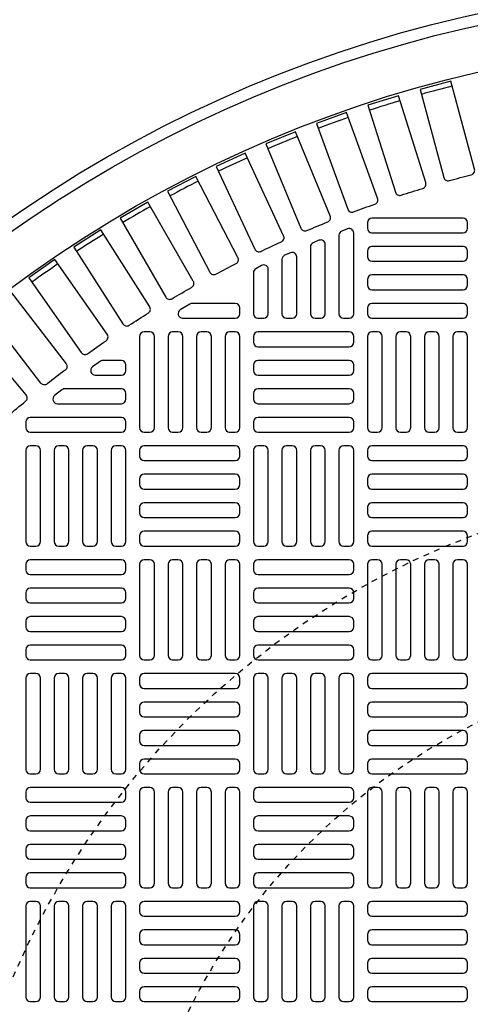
# Model space of a CAD drawing. Extents: x -169 to 7270, y -140 to 2984.
# Tile 700 of 718: x 6827.41 to 6835.2, y 1484.01 to 1501.03. Entities that reach past the tile are written whole.
import ezdxf

# ---------------------------------------------------------------- set-up
doc = ezdxf.new("R2010")
doc.units = 0
doc.header["$MEASUREMENT"] = 0
doc.linetypes.add('HIDDEN2', pattern=[0.28125, 0.1875, -0.09375])
doc.layers.get('DEFPOINTS').update_dxf_attribs({"linetype": 'CONTINUOUS'})
for name, color, linetype in [('TANK-MANHOLE-COVER-40', 2, 'CONTINUOUS'), ('TANK-MANHOLE-COVER-HATCH-40', 252, 'CONTINUOUS'), ('TANK-SLOPE', 3, 'CONTINUOUS')]:
    doc.layers.add(name, color=color, linetype=linetype)

msp = doc.modelspace()

# ---------------------------------------------------------------- linework, layer by layer
at = {"layer": 'DEFPOINTS', "color": 8, "linetype": 'HIDDEN2', "ltscale": 0.125}
msp.add_circle((6840.19351, 1479.01916), 14, dxfattribs=at)
msp.add_circle((6840.19351, 1479.01916), 14, dxfattribs=at)
at = {"layer": 'DEFPOINTS', "color": 8, "linetype": 'HIDDEN2', "ltscale": 0.5}
msp.add_circle((6840.19351, 1479.01916), 11, dxfattribs=at)
msp.add_circle((6840.19351, 1479.01916), 11, dxfattribs=at)
at = {"layer": 'TANK-MANHOLE-COVER-40', "color": 4, "linetype": 'Continuous'}
msp.add_circle((6840.19428, 1479.01916), 22.63902, dxfattribs=at)
at = {"layer": 'TANK-MANHOLE-COVER-40', "color": 1, "linetype": 'Continuous'}
msp.add_circle((6840.19428, 1479.01916), 22.44094, dxfattribs=at)
at = {"layer": 'TANK-MANHOLE-COVER-40', "color": 2, "linetype": 'Continuous'}
msp.add_circle((6840.19428, 1479.01916), 21.65354, dxfattribs=at)
at = {"layer": 'TANK-MANHOLE-COVER-HATCH-40', "linetype": 'Continuous'}
for points in [[(6834.83894, 1498.24797, -0.00491171), (6835.21773, 1498.34947, 0.41709369), (6835.27416, 1498.4461), (6834.86632, 1499.96818), (6834.33392, 1499.82552), (6834.74176, 1498.30344, 0.41709369), (6834.83894, 1498.24797)], [(6834.00529, 1497.99607, -0.00491171), (6834.37929, 1498.11399, 0.41709369), (6834.43145, 1498.213), (6833.9576, 1499.71583), (6833.43193, 1499.55009), (6833.90578, 1498.04725, 0.41709369), (6834.00529, 1497.99607)], [(6833.18342, 1497.70805, -0.00491171), (6833.55192, 1497.84217, 0.41709369), (6833.59971, 1497.94336), (6833.06076, 1499.4241), (6832.54282, 1499.23558), (6833.08177, 1497.75484, 0.41709369), (6833.18342, 1497.70805)], [(6832.37489, 1497.38445, -0.00491171), (6832.73719, 1497.53452, 0.41709369), (6832.78052, 1497.63769), (6832.1775, 1499.09352), (6831.66828, 1498.88259), (6832.2713, 1497.42677, 0.41709369), (6832.37489, 1497.38445)], [(6831.58125, 1497.0259, -0.00491171), (6831.93666, 1497.19163, 0.41709369), (6831.97545, 1497.29659), (6831.3095, 1498.72472), (6830.80996, 1498.49178), (6831.47591, 1497.06365, 0.41709369), (6831.58125, 1497.0259)], [(6830.804, 1496.63306, -0.00491171), (6831.15185, 1496.81414, 0.41709369), (6831.18602, 1496.92069), (6830.45841, 1498.31842), (6829.96951, 1498.06391), (6830.69712, 1496.66619, 0.41709369), (6830.804, 1496.63306)], [(6830.04463, 1496.2067, -0.00491171), (6830.38425, 1496.40278, 0.41709369), (6830.41374, 1496.51072), (6829.62586, 1497.87538), (6829.14852, 1497.59979), (6829.93641, 1496.23513, 0.41709369), (6830.04463, 1496.2067)], [(6829.30458, 1495.74762, -0.00491171), (6829.63532, 1495.95832, 0.41709369), (6829.66008, 1496.06745), (6828.81342, 1497.39644), (6828.34856, 1497.10029), (6829.19522, 1495.7713, 0.41709369), (6829.30458, 1495.74762)], [(6828.58526, 1495.2567, -0.00491171), (6828.9065, 1495.48163, 0.41709369), (6828.92647, 1495.59173), (6828.02265, 1496.88253), (6827.57114, 1496.56638), (6828.47497, 1495.27559, 0.41709369), (6828.58526, 1495.2567)], [(6827.88804, 1494.73486, -0.41709369), (6827.77703, 1494.74892), (6826.81776, 1495.99907), (6827.25504, 1496.3346), (6828.21431, 1495.08446, -0.41709369), (6828.19916, 1494.97359, 0.00491171), (6827.88804, 1494.73486)], [(6830.39609, 1496.12546, 0.1342636), (6830.35602, 1496.1145), (6830.18951, 1496.01608, 0.76325856), (6830.22958, 1495.86955), (6831.13916, 1495.86955), (6831.13916, 1495.86955, 0.41421356), (6831.2179, 1495.94829), (6831.2179, 1496.04672), (6831.2179, 1496.04672, 0.41421356), (6831.13916, 1496.12546), (6830.39609, 1496.12546)], [(6827.21425, 1494.18312, -0.00491171), (6827.51465, 1494.43519, 0.41709369), (6827.52495, 1494.54661), (6826.51207, 1495.75372), (6826.08984, 1495.39943), (6827.10272, 1494.19232, 0.41709369), (6827.21425, 1494.18312)], [(6828.8561, 1495.14121, 0.15754945), (6828.81002, 1495.12632), (6828.67362, 1495.02789, 0.72778796), (6828.71969, 1494.8853), (6829.17065, 1494.8853), (6829.17065, 1494.8853, 0.41421356), (6829.24939, 1494.96404), (6829.24939, 1495.06247), (6829.24939, 1495.06247, 0.41421356), (6829.17065, 1495.14121), (6828.8561, 1495.14121)], [(6828.19, 1494.64908, 0.16819223), (6828.14131, 1494.63223), (6828.01619, 1494.5338, 0.71204699), (6828.06487, 1494.39318), (6829.17065, 1494.39318), (6829.17065, 1494.39318, 0.41421356), (6829.24939, 1494.47192), (6829.24939, 1494.57034), (6829.24939, 1494.57034, 0.41421356), (6829.17065, 1494.64908), (6828.16274, 1494.64908)]]:
    msp.add_lwpolyline(points, format="xyb", dxfattribs=at)
at = {"layer": 'TANK-MANHOLE-COVER-HATCH-40', "linetype": 'Continuous', "flags": 128}
for points in [[(6833.42262, 1497.42467, 0.41421356), (6833.50136, 1497.34593), (6835.07617, 1497.34593, 0.41421356), (6835.15491, 1497.42467), (6835.15491, 1497.5231, 0.41421356), (6835.07617, 1497.60184), (6833.50136, 1497.60184, 0.41421356), (6833.42262, 1497.5231)], [(6833.42262, 1496.93255, 0.41421356), (6833.50136, 1496.85381), (6835.07617, 1496.85381, 0.41421356), (6835.15491, 1496.93255), (6835.15491, 1497.03097, 0.41421356), (6835.07617, 1497.10971), (6833.50136, 1497.10971, 0.41421356), (6833.42262, 1497.03097)], [(6833.42262, 1496.44042, 0.41421356), (6833.50136, 1496.36168), (6835.07617, 1496.36168, 0.41421356), (6835.15491, 1496.44042), (6835.15491, 1496.53884, 0.41421356), (6835.07617, 1496.61758), (6833.50136, 1496.61758, 0.41421356), (6833.42262, 1496.53884)], [(6833.42262, 1495.94829, 0.41421356), (6833.50136, 1495.86955), (6835.07617, 1495.86955, 0.41421356), (6835.15491, 1495.94829), (6835.15491, 1496.04672, 0.41421356), (6835.07617, 1496.12546), (6833.50136, 1496.12546, 0.41421356), (6833.42262, 1496.04672)], [(6829.66278, 1493.90105, 0.41421356), (6829.74152, 1493.97979), (6829.74152, 1495.55459, 0.41421356), (6829.66278, 1495.63333), (6829.56435, 1495.63333, 0.41421356), (6829.48561, 1495.55459), (6829.48561, 1493.97979, 0.41421356), (6829.56435, 1493.90105)], [(6830.15491, 1493.90105, 0.41421356), (6830.23365, 1493.97979), (6830.23365, 1495.55459, 0.41421356), (6830.15491, 1495.63333), (6830.05648, 1495.63333, 0.41421356), (6829.97774, 1495.55459), (6829.97774, 1493.97979, 0.41421356), (6830.05648, 1493.90105)], [(6830.64703, 1493.90105, 0.41421356), (6830.72577, 1493.97979), (6830.72577, 1495.55459, 0.41421356), (6830.64703, 1495.63333), (6830.54861, 1495.63333, 0.41421356), (6830.46987, 1495.55459), (6830.46987, 1493.97979, 0.41421356), (6830.54861, 1493.90105)], [(6831.13916, 1493.90105, 0.41421356), (6831.2179, 1493.97979), (6831.2179, 1495.55459, 0.41421356), (6831.13916, 1495.63333), (6831.04073, 1495.63333, 0.41421356), (6830.96199, 1495.55459), (6830.96199, 1493.97979, 0.41421356), (6831.04073, 1493.90105)], [(6833.1864, 1495.55459, 0.41421356), (6833.10766, 1495.63333), (6831.53286, 1495.63333, 0.41421356), (6831.45412, 1495.55459), (6831.45412, 1495.45617, 0.41421356), (6831.53286, 1495.37743), (6833.10766, 1495.37743, 0.41421356), (6833.1864, 1495.45617)], [(6833.59979, 1493.90105, 0.41421356), (6833.67853, 1493.97979), (6833.67853, 1495.55459, 0.41421356), (6833.59979, 1495.63333), (6833.50136, 1495.63333, 0.41421356), (6833.42262, 1495.55459), (6833.42262, 1493.97979, 0.41421356), (6833.50136, 1493.90105)], [(6834.09191, 1493.90105, 0.41421356), (6834.17065, 1493.97979), (6834.17065, 1495.55459, 0.41421356), (6834.09191, 1495.63333), (6833.99349, 1495.63333, 0.41421356), (6833.91475, 1495.55459), (6833.91475, 1493.97979, 0.41421356), (6833.99349, 1493.90105)], [(6834.58404, 1493.90105, 0.41421356), (6834.66278, 1493.97979), (6834.66278, 1495.55459, 0.41421356), (6834.58404, 1495.63333), (6834.48561, 1495.63333, 0.41421356), (6834.40687, 1495.55459), (6834.40687, 1493.97979, 0.41421356), (6834.48561, 1493.90105)], [(6835.07617, 1493.90105, 0.41421356), (6835.15491, 1493.97979), (6835.15491, 1495.55459, 0.41421356), (6835.07617, 1495.63333), (6834.97774, 1495.63333, 0.41421356), (6834.899, 1495.55459), (6834.899, 1493.97979, 0.41421356), (6834.97774, 1493.90105)], [(6833.1864, 1495.06247, 0.41421356), (6833.10766, 1495.14121), (6831.53286, 1495.14121, 0.41421356), (6831.45412, 1495.06247), (6831.45412, 1494.96404, 0.41421356), (6831.53286, 1494.8853), (6833.10766, 1494.8853, 0.41421356), (6833.1864, 1494.96404)], [(6833.1864, 1494.57034, 0.41421356), (6833.10766, 1494.64908), (6831.53286, 1494.64908, 0.41421356), (6831.45412, 1494.57034), (6831.45412, 1494.47192, 0.41421356), (6831.53286, 1494.39318), (6833.10766, 1494.39318, 0.41421356), (6833.1864, 1494.47192)], [(6833.1864, 1494.07821, 0.41421356), (6833.10766, 1494.15695), (6831.53286, 1494.15695, 0.41421356), (6831.45412, 1494.07821), (6831.45412, 1493.97979, 0.41421356), (6831.53286, 1493.90105), (6833.10766, 1493.90105, 0.41421356), (6833.1864, 1493.97979)], [(6827.69428, 1491.93255, 0.41421356), (6827.77302, 1492.01129), (6827.77302, 1493.58609, 0.41421356), (6827.69428, 1493.66483), (6827.59585, 1493.66483, 0.41421356), (6827.51711, 1493.58609), (6827.51711, 1492.01129, 0.41421356), (6827.59585, 1491.93255)], [(6828.1864, 1491.93255, 0.41421356), (6828.26514, 1492.01129), (6828.26514, 1493.58609, 0.41421356), (6828.1864, 1493.66483), (6828.08798, 1493.66483, 0.41421356), (6828.00924, 1493.58609), (6828.00924, 1492.01129, 0.41421356), (6828.08798, 1491.93255)], [(6828.67853, 1491.93255, 0.41421356), (6828.75727, 1492.01129), (6828.75727, 1493.58609, 0.41421356), (6828.67853, 1493.66483), (6828.5801, 1493.66483, 0.41421356), (6828.50136, 1493.58609), (6828.50136, 1492.01129, 0.41421356), (6828.5801, 1491.93255)], [(6829.17065, 1491.93255, 0.41421356), (6829.24939, 1492.01129), (6829.24939, 1493.58609, 0.41421356), (6829.17065, 1493.66483), (6829.07223, 1493.66483, 0.41421356), (6828.99349, 1493.58609), (6828.99349, 1492.01129, 0.41421356), (6829.07223, 1491.93255)], [(6829.48561, 1493.48766, 0.41421356), (6829.56435, 1493.40892), (6831.13916, 1493.40892, 0.41421356), (6831.2179, 1493.48766), (6831.2179, 1493.58609, 0.41421356), (6831.13916, 1493.66483), (6829.56435, 1493.66483, 0.41421356), (6829.48561, 1493.58609)], [(6831.63128, 1491.93255, 0.41421356), (6831.71002, 1492.01129), (6831.71002, 1493.58609, 0.41421356), (6831.63128, 1493.66483), (6831.53286, 1493.66483, 0.41421356), (6831.45412, 1493.58609), (6831.45412, 1492.01129, 0.41421356), (6831.53286, 1491.93255)], [(6832.12341, 1491.93255, 0.41421356), (6832.20215, 1492.01129), (6832.20215, 1493.58609, 0.41421356), (6832.12341, 1493.66483), (6832.02498, 1493.66483, 0.41421356), (6831.94624, 1493.58609), (6831.94624, 1492.01129, 0.41421356), (6832.02498, 1491.93255)], [(6832.61554, 1491.93255, 0.41421356), (6832.69428, 1492.01129), (6832.69428, 1493.58609, 0.41421356), (6832.61554, 1493.66483), (6832.51711, 1493.66483, 0.41421356), (6832.43837, 1493.58609), (6832.43837, 1492.01129, 0.41421356), (6832.51711, 1491.93255)], [(6833.10766, 1491.93255, 0.41421356), (6833.1864, 1492.01129), (6833.1864, 1493.58609, 0.41421356), (6833.10766, 1493.66483), (6833.00924, 1493.66483, 0.41421356), (6832.9305, 1493.58609), (6832.9305, 1492.01129, 0.41421356), (6833.00924, 1491.93255)], [(6833.42262, 1493.48766, 0.41421356), (6833.50136, 1493.40892), (6835.07617, 1493.40892, 0.41421356), (6835.15491, 1493.48766), (6835.15491, 1493.58609, 0.41421356), (6835.07617, 1493.66483), (6833.50136, 1493.66483, 0.41421356), (6833.42262, 1493.58609)], [(6829.48561, 1492.99554, 0.41421356), (6829.56435, 1492.9168), (6831.13916, 1492.9168, 0.41421356), (6831.2179, 1492.99554), (6831.2179, 1493.09396, 0.41421356), (6831.13916, 1493.1727), (6829.56435, 1493.1727, 0.41421356), (6829.48561, 1493.09396)], [(6833.42262, 1492.99554, 0.41421356), (6833.50136, 1492.9168), (6835.07617, 1492.9168, 0.41421356), (6835.15491, 1492.99554), (6835.15491, 1493.09396, 0.41421356), (6835.07617, 1493.1727), (6833.50136, 1493.1727, 0.41421356), (6833.42262, 1493.09396)], [(6829.48561, 1492.50341, 0.41421356), (6829.56435, 1492.42467), (6831.13916, 1492.42467, 0.41421356), (6831.2179, 1492.50341), (6831.2179, 1492.60184, 0.41421356), (6831.13916, 1492.68058), (6829.56435, 1492.68058, 0.41421356), (6829.48561, 1492.60184)], [(6833.42262, 1492.50341, 0.41421356), (6833.50136, 1492.42467), (6835.07617, 1492.42467, 0.41421356), (6835.15491, 1492.50341), (6835.15491, 1492.60184, 0.41421356), (6835.07617, 1492.68058), (6833.50136, 1492.68058, 0.41421356), (6833.42262, 1492.60184)], [(6829.48561, 1492.01129, 0.41421356), (6829.56435, 1491.93255), (6831.13916, 1491.93255, 0.41421356), (6831.2179, 1492.01129), (6831.2179, 1492.10971, 0.41421356), (6831.13916, 1492.18845), (6829.56435, 1492.18845, 0.41421356), (6829.48561, 1492.10971)], [(6833.42262, 1492.01129, 0.41421356), (6833.50136, 1491.93255), (6835.07617, 1491.93255, 0.41421356), (6835.15491, 1492.01129), (6835.15491, 1492.10971, 0.41421356), (6835.07617, 1492.18845), (6833.50136, 1492.18845, 0.41421356), (6833.42262, 1492.10971)], [(6829.24939, 1491.61758, 0.41421356), (6829.17065, 1491.69632), (6827.59585, 1491.69632, 0.41421356), (6827.51711, 1491.61758), (6827.51711, 1491.51916, 0.41421356), (6827.59585, 1491.44042), (6829.17065, 1491.44042, 0.41421356), (6829.24939, 1491.51916)], [(6829.66278, 1489.96404, 0.41421356), (6829.74152, 1490.04278), (6829.74152, 1491.61758, 0.41421356), (6829.66278, 1491.69632), (6829.56435, 1491.69632, 0.41421356), (6829.48561, 1491.61758), (6829.48561, 1490.04278, 0.41421356), (6829.56435, 1489.96404)], [(6830.15491, 1489.96404, 0.41421356), (6830.23365, 1490.04278), (6830.23365, 1491.61758, 0.41421356), (6830.15491, 1491.69632), (6830.05648, 1491.69632, 0.41421356), (6829.97774, 1491.61758), (6829.97774, 1490.04278, 0.41421356), (6830.05648, 1489.96404)], [(6830.64703, 1489.96404, 0.41421356), (6830.72577, 1490.04278), (6830.72577, 1491.61758, 0.41421356), (6830.64703, 1491.69632), (6830.54861, 1491.69632, 0.41421356), (6830.46987, 1491.61758), (6830.46987, 1490.04278, 0.41421356), (6830.54861, 1489.96404)], [(6831.13916, 1489.96404, 0.41421356), (6831.2179, 1490.04278), (6831.2179, 1491.61758, 0.41421356), (6831.13916, 1491.69632), (6831.04073, 1491.69632, 0.41421356), (6830.96199, 1491.61758), (6830.96199, 1490.04278, 0.41421356), (6831.04073, 1489.96404)], [(6833.1864, 1491.61758, 0.41421356), (6833.10766, 1491.69632), (6831.53286, 1491.69632, 0.41421356), (6831.45412, 1491.61758), (6831.45412, 1491.51916, 0.41421356), (6831.53286, 1491.44042), (6833.10766, 1491.44042, 0.41421356), (6833.1864, 1491.51916)], [(6833.59979, 1489.96404, 0.41421356), (6833.67853, 1490.04278), (6833.67853, 1491.61758, 0.41421356), (6833.59979, 1491.69632), (6833.50136, 1491.69632, 0.41421356), (6833.42262, 1491.61758), (6833.42262, 1490.04278, 0.41421356), (6833.50136, 1489.96404)], [(6834.09191, 1489.96404, 0.41421356), (6834.17065, 1490.04278), (6834.17065, 1491.61758, 0.41421356), (6834.09191, 1491.69632), (6833.99349, 1491.69632, 0.41421356), (6833.91475, 1491.61758), (6833.91475, 1490.04278, 0.41421356), (6833.99349, 1489.96404)], [(6834.58404, 1489.96404, 0.41421356), (6834.66278, 1490.04278), (6834.66278, 1491.61758, 0.41421356), (6834.58404, 1491.69632), (6834.48561, 1491.69632, 0.41421356), (6834.40687, 1491.61758), (6834.40687, 1490.04278, 0.41421356), (6834.48561, 1489.96404)], [(6835.07617, 1489.96404, 0.41421356), (6835.15491, 1490.04278), (6835.15491, 1491.61758, 0.41421356), (6835.07617, 1491.69632), (6834.97774, 1491.69632, 0.41421356), (6834.899, 1491.61758), (6834.899, 1490.04278, 0.41421356), (6834.97774, 1489.96404)], [(6829.24939, 1491.12546, 0.41421356), (6829.17065, 1491.2042), (6827.59585, 1491.2042, 0.41421356), (6827.51711, 1491.12546), (6827.51711, 1491.02703, 0.41421356), (6827.59585, 1490.94829), (6829.17065, 1490.94829, 0.41421356), (6829.24939, 1491.02703)], [(6833.1864, 1491.12546, 0.41421356), (6833.10766, 1491.2042), (6831.53286, 1491.2042, 0.41421356), (6831.45412, 1491.12546), (6831.45412, 1491.02703, 0.41421356), (6831.53286, 1490.94829), (6833.10766, 1490.94829, 0.41421356), (6833.1864, 1491.02703)], [(6829.24939, 1490.63333, 0.41421356), (6829.17065, 1490.71207), (6827.59585, 1490.71207, 0.41421356), (6827.51711, 1490.63333), (6827.51711, 1490.53491, 0.41421356), (6827.59585, 1490.45617), (6829.17065, 1490.45617, 0.41421356), (6829.24939, 1490.53491)], [(6833.1864, 1490.63333, 0.41421356), (6833.10766, 1490.71207), (6831.53286, 1490.71207, 0.41421356), (6831.45412, 1490.63333), (6831.45412, 1490.53491, 0.41421356), (6831.53286, 1490.45617), (6833.10766, 1490.45617, 0.41421356), (6833.1864, 1490.53491)], [(6829.24939, 1490.14121, 0.41421356), (6829.17065, 1490.21995), (6827.59585, 1490.21995, 0.41421356), (6827.51711, 1490.14121), (6827.51711, 1490.04278, 0.41421356), (6827.59585, 1489.96404), (6829.17065, 1489.96404, 0.41421356), (6829.24939, 1490.04278)], [(6833.1864, 1490.14121, 0.41421356), (6833.10766, 1490.21995), (6831.53286, 1490.21995, 0.41421356), (6831.45412, 1490.14121), (6831.45412, 1490.04278, 0.41421356), (6831.53286, 1489.96404), (6833.10766, 1489.96404, 0.41421356), (6833.1864, 1490.04278)], [(6827.69428, 1487.99554, 0.41421356), (6827.77302, 1488.07428), (6827.77302, 1489.64908, 0.41421356), (6827.69428, 1489.72782), (6827.59585, 1489.72782, 0.41421356), (6827.51711, 1489.64908), (6827.51711, 1488.07428, 0.41421356), (6827.59585, 1487.99554)], [(6828.1864, 1487.99554, 0.41421356), (6828.26514, 1488.07428), (6828.26514, 1489.64908, 0.41421356), (6828.1864, 1489.72782), (6828.08798, 1489.72782, 0.41421356), (6828.00924, 1489.64908), (6828.00924, 1488.07428, 0.41421356), (6828.08798, 1487.99554)], [(6828.67853, 1487.99554, 0.41421356), (6828.75727, 1488.07428), (6828.75727, 1489.64908, 0.41421356), (6828.67853, 1489.72782), (6828.5801, 1489.72782, 0.41421356), (6828.50136, 1489.64908), (6828.50136, 1488.07428, 0.41421356), (6828.5801, 1487.99554)], [(6829.17065, 1487.99554, 0.41421356), (6829.24939, 1488.07428), (6829.24939, 1489.64908, 0.41421356), (6829.17065, 1489.72782), (6829.07223, 1489.72782, 0.41421356), (6828.99349, 1489.64908), (6828.99349, 1488.07428, 0.41421356), (6829.07223, 1487.99554)], [(6829.48561, 1489.55066, 0.41421356), (6829.56435, 1489.47192), (6831.13916, 1489.47192, 0.41421356), (6831.2179, 1489.55066), (6831.2179, 1489.64908, 0.41421356), (6831.13916, 1489.72782), (6829.56435, 1489.72782, 0.41421356), (6829.48561, 1489.64908)], [(6831.63128, 1487.99554, 0.41421356), (6831.71002, 1488.07428), (6831.71002, 1489.64908, 0.41421356), (6831.63128, 1489.72782), (6831.53286, 1489.72782, 0.41421356), (6831.45412, 1489.64908), (6831.45412, 1488.07428, 0.41421356), (6831.53286, 1487.99554)], [(6832.12341, 1487.99554, 0.41421356), (6832.20215, 1488.07428), (6832.20215, 1489.64908, 0.41421356), (6832.12341, 1489.72782), (6832.02498, 1489.72782, 0.41421356), (6831.94624, 1489.64908), (6831.94624, 1488.07428, 0.41421356), (6832.02498, 1487.99554)], [(6832.61554, 1487.99554, 0.41421356), (6832.69428, 1488.07428), (6832.69428, 1489.64908, 0.41421356), (6832.61554, 1489.72782), (6832.51711, 1489.72782, 0.41421356), (6832.43837, 1489.64908), (6832.43837, 1488.07428, 0.41421356), (6832.51711, 1487.99554)], [(6833.10766, 1487.99554, 0.41421356), (6833.1864, 1488.07428), (6833.1864, 1489.64908, 0.41421356), (6833.10766, 1489.72782), (6833.00924, 1489.72782, 0.41421356), (6832.9305, 1489.64908), (6832.9305, 1488.07428, 0.41421356), (6833.00924, 1487.99554)], [(6833.42262, 1489.55066, 0.41421356), (6833.50136, 1489.47192), (6835.07617, 1489.47192, 0.41421356), (6835.15491, 1489.55066), (6835.15491, 1489.64908, 0.41421356), (6835.07617, 1489.72782), (6833.50136, 1489.72782, 0.41421356), (6833.42262, 1489.64908)], [(6829.48561, 1489.05853, 0.41421356), (6829.56435, 1488.97979), (6831.13916, 1488.97979, 0.41421356), (6831.2179, 1489.05853), (6831.2179, 1489.15695, 0.41421356), (6831.13916, 1489.23569), (6829.56435, 1489.23569, 0.41421356), (6829.48561, 1489.15695)], [(6833.42262, 1489.05853, 0.41421356), (6833.50136, 1488.97979), (6835.07617, 1488.97979, 0.41421356), (6835.15491, 1489.05853), (6835.15491, 1489.15695, 0.41421356), (6835.07617, 1489.23569), (6833.50136, 1489.23569, 0.41421356), (6833.42262, 1489.15695)], [(6829.48561, 1488.5664, 0.41421356), (6829.56435, 1488.48766), (6831.13916, 1488.48766, 0.41421356), (6831.2179, 1488.5664), (6831.2179, 1488.66483, 0.41421356), (6831.13916, 1488.74357), (6829.56435, 1488.74357, 0.41421356), (6829.48561, 1488.66483)], [(6833.42262, 1488.5664, 0.41421356), (6833.50136, 1488.48766), (6835.07617, 1488.48766, 0.41421356), (6835.15491, 1488.5664), (6835.15491, 1488.66483, 0.41421356), (6835.07617, 1488.74357), (6833.50136, 1488.74357, 0.41421356), (6833.42262, 1488.66483)], [(6829.48561, 1488.07428, 0.41421356), (6829.56435, 1487.99554), (6831.13916, 1487.99554, 0.41421356), (6831.2179, 1488.07428), (6831.2179, 1488.1727, 0.41421356), (6831.13916, 1488.25144), (6829.56435, 1488.25144, 0.41421356), (6829.48561, 1488.1727)], [(6833.42262, 1488.07428, 0.41421356), (6833.50136, 1487.99554), (6835.07617, 1487.99554, 0.41421356), (6835.15491, 1488.07428), (6835.15491, 1488.1727, 0.41421356), (6835.07617, 1488.25144), (6833.50136, 1488.25144, 0.41421356), (6833.42262, 1488.1727)], [(6829.24939, 1487.68058, 0.41421356), (6829.17065, 1487.75932), (6827.59585, 1487.75932, 0.41421356), (6827.51711, 1487.68058), (6827.51711, 1487.58215, 0.41421356), (6827.59585, 1487.50341), (6829.17065, 1487.50341, 0.41421356), (6829.24939, 1487.58215)], [(6829.66278, 1486.02703, 0.41421356), (6829.74152, 1486.10577), (6829.74152, 1487.68058, 0.41421356), (6829.66278, 1487.75932), (6829.56435, 1487.75932, 0.41421356), (6829.48561, 1487.68058), (6829.48561, 1486.10577, 0.41421356), (6829.56435, 1486.02703)], [(6830.15491, 1486.02703, 0.41421356), (6830.23365, 1486.10577), (6830.23365, 1487.68058, 0.41421356), (6830.15491, 1487.75932), (6830.05648, 1487.75932, 0.41421356), (6829.97774, 1487.68058), (6829.97774, 1486.10577, 0.41421356), (6830.05648, 1486.02703)], [(6830.64703, 1486.02703, 0.41421356), (6830.72577, 1486.10577), (6830.72577, 1487.68058, 0.41421356), (6830.64703, 1487.75932), (6830.54861, 1487.75932, 0.41421356), (6830.46987, 1487.68058), (6830.46987, 1486.10577, 0.41421356), (6830.54861, 1486.02703)], [(6831.13916, 1486.02703, 0.41421356), (6831.2179, 1486.10577), (6831.2179, 1487.68058, 0.41421356), (6831.13916, 1487.75932), (6831.04073, 1487.75932, 0.41421356), (6830.96199, 1487.68058), (6830.96199, 1486.10577, 0.41421356), (6831.04073, 1486.02703)], [(6833.1864, 1487.68058, 0.41421356), (6833.10766, 1487.75932), (6831.53286, 1487.75932, 0.41421356), (6831.45412, 1487.68058), (6831.45412, 1487.58215, 0.41421356), (6831.53286, 1487.50341), (6833.10766, 1487.50341, 0.41421356), (6833.1864, 1487.58215)], [(6833.59979, 1486.02703, 0.41421356), (6833.67853, 1486.10577), (6833.67853, 1487.68058, 0.41421356), (6833.59979, 1487.75932), (6833.50136, 1487.75932, 0.41421356), (6833.42262, 1487.68058), (6833.42262, 1486.10577, 0.41421356), (6833.50136, 1486.02703)], [(6834.09191, 1486.02703, 0.41421356), (6834.17065, 1486.10577), (6834.17065, 1487.68058, 0.41421356), (6834.09191, 1487.75932), (6833.99349, 1487.75932, 0.41421356), (6833.91475, 1487.68058), (6833.91475, 1486.10577, 0.41421356), (6833.99349, 1486.02703)], [(6834.58404, 1486.02703, 0.41421356), (6834.66278, 1486.10577), (6834.66278, 1487.68058, 0.41421356), (6834.58404, 1487.75932), (6834.48561, 1487.75932, 0.41421356), (6834.40687, 1487.68058), (6834.40687, 1486.10577, 0.41421356), (6834.48561, 1486.02703)], [(6835.07617, 1486.02703, 0.41421356), (6835.15491, 1486.10577), (6835.15491, 1487.68058, 0.41421356), (6835.07617, 1487.75932), (6834.97774, 1487.75932, 0.41421356), (6834.899, 1487.68058), (6834.899, 1486.10577, 0.41421356), (6834.97774, 1486.02703)], [(6829.24939, 1487.18845, 0.41421356), (6829.17065, 1487.26719), (6827.59585, 1487.26719, 0.41421356), (6827.51711, 1487.18845), (6827.51711, 1487.09003, 0.41421356), (6827.59585, 1487.01129), (6829.17065, 1487.01129, 0.41421356), (6829.24939, 1487.09003)], [(6833.1864, 1487.18845, 0.41421356), (6833.10766, 1487.26719), (6831.53286, 1487.26719, 0.41421356), (6831.45412, 1487.18845), (6831.45412, 1487.09003, 0.41421356), (6831.53286, 1487.01129), (6833.10766, 1487.01129, 0.41421356), (6833.1864, 1487.09003)], [(6829.24939, 1486.69632, 0.41421356), (6829.17065, 1486.77506), (6827.59585, 1486.77506, 0.41421356), (6827.51711, 1486.69632), (6827.51711, 1486.5979, 0.41421356), (6827.59585, 1486.51916), (6829.17065, 1486.51916, 0.41421356), (6829.24939, 1486.5979)], [(6833.1864, 1486.69632, 0.41421356), (6833.10766, 1486.77506), (6831.53286, 1486.77506, 0.41421356), (6831.45412, 1486.69632), (6831.45412, 1486.5979, 0.41421356), (6831.53286, 1486.51916), (6833.10766, 1486.51916, 0.41421356), (6833.1864, 1486.5979)], [(6829.24939, 1486.2042, 0.41421356), (6829.17065, 1486.28294), (6827.59585, 1486.28294, 0.41421356), (6827.51711, 1486.2042), (6827.51711, 1486.10577, 0.41421356), (6827.59585, 1486.02703), (6829.17065, 1486.02703, 0.41421356), (6829.24939, 1486.10577)], [(6833.1864, 1486.2042, 0.41421356), (6833.10766, 1486.28294), (6831.53286, 1486.28294, 0.41421356), (6831.45412, 1486.2042), (6831.45412, 1486.10577, 0.41421356), (6831.53286, 1486.02703), (6833.10766, 1486.02703, 0.41421356), (6833.1864, 1486.10577)], [(6827.69428, 1484.05853, 0.41421356), (6827.77302, 1484.13727), (6827.77302, 1485.71207, 0.41421356), (6827.69428, 1485.79081), (6827.59585, 1485.79081, 0.41421356), (6827.51711, 1485.71207), (6827.51711, 1484.13727, 0.41421356), (6827.59585, 1484.05853)], [(6828.1864, 1484.05853, 0.41421356), (6828.26514, 1484.13727), (6828.26514, 1485.71207, 0.41421356), (6828.1864, 1485.79081), (6828.08798, 1485.79081, 0.41421356), (6828.00924, 1485.71207), (6828.00924, 1484.13727, 0.41421356), (6828.08798, 1484.05853)], [(6828.67853, 1484.05853, 0.41421356), (6828.75727, 1484.13727), (6828.75727, 1485.71207, 0.41421356), (6828.67853, 1485.79081), (6828.5801, 1485.79081, 0.41421356), (6828.50136, 1485.71207), (6828.50136, 1484.13727, 0.41421356), (6828.5801, 1484.05853)], [(6829.17065, 1484.05853, 0.41421356), (6829.24939, 1484.13727), (6829.24939, 1485.71207, 0.41421356), (6829.17065, 1485.79081), (6829.07223, 1485.79081, 0.41421356), (6828.99349, 1485.71207), (6828.99349, 1484.13727, 0.41421356), (6829.07223, 1484.05853)], [(6829.48561, 1485.61365, 0.41421356), (6829.56435, 1485.53491), (6831.13916, 1485.53491, 0.41421356), (6831.2179, 1485.61365), (6831.2179, 1485.71207, 0.41421356), (6831.13916, 1485.79081), (6829.56435, 1485.79081, 0.41421356), (6829.48561, 1485.71207)], [(6831.63128, 1484.05853, 0.41421356), (6831.71002, 1484.13727), (6831.71002, 1485.71207, 0.41421356), (6831.63128, 1485.79081), (6831.53286, 1485.79081, 0.41421356), (6831.45412, 1485.71207), (6831.45412, 1484.13727, 0.41421356), (6831.53286, 1484.05853)], [(6832.12341, 1484.05853, 0.41421356), (6832.20215, 1484.13727), (6832.20215, 1485.71207, 0.41421356), (6832.12341, 1485.79081), (6832.02498, 1485.79081, 0.41421356), (6831.94624, 1485.71207), (6831.94624, 1484.13727, 0.41421356), (6832.02498, 1484.05853)], [(6832.61554, 1484.05853, 0.41421356), (6832.69428, 1484.13727), (6832.69428, 1485.71207, 0.41421356), (6832.61554, 1485.79081), (6832.51711, 1485.79081, 0.41421356), (6832.43837, 1485.71207), (6832.43837, 1484.13727, 0.41421356), (6832.51711, 1484.05853)], [(6833.10766, 1484.05853, 0.41421356), (6833.1864, 1484.13727), (6833.1864, 1485.71207, 0.41421356), (6833.10766, 1485.79081), (6833.00924, 1485.79081, 0.41421356), (6832.9305, 1485.71207), (6832.9305, 1484.13727, 0.41421356), (6833.00924, 1484.05853)], [(6833.42262, 1485.61365, 0.41421356), (6833.50136, 1485.53491), (6835.07617, 1485.53491, 0.41421356), (6835.15491, 1485.61365), (6835.15491, 1485.71207, 0.41421356), (6835.07617, 1485.79081), (6833.50136, 1485.79081, 0.41421356), (6833.42262, 1485.71207)], [(6829.48561, 1485.12152, 0.41421356), (6829.56435, 1485.04278), (6831.13916, 1485.04278, 0.41421356), (6831.2179, 1485.12152), (6831.2179, 1485.21995, 0.41421356), (6831.13916, 1485.29869), (6829.56435, 1485.29869, 0.41421356), (6829.48561, 1485.21995)], [(6833.42262, 1485.12152, 0.41421356), (6833.50136, 1485.04278), (6835.07617, 1485.04278, 0.41421356), (6835.15491, 1485.12152), (6835.15491, 1485.21995, 0.41421356), (6835.07617, 1485.29869), (6833.50136, 1485.29869, 0.41421356), (6833.42262, 1485.21995)], [(6829.48561, 1484.6294, 0.41421356), (6829.56435, 1484.55066), (6831.13916, 1484.55066, 0.41421356), (6831.2179, 1484.6294), (6831.2179, 1484.72782, 0.41421356), (6831.13916, 1484.80656), (6829.56435, 1484.80656, 0.41421356), (6829.48561, 1484.72782)], [(6833.42262, 1484.6294, 0.41421356), (6833.50136, 1484.55066), (6835.07617, 1484.55066, 0.41421356), (6835.15491, 1484.6294), (6835.15491, 1484.72782, 0.41421356), (6835.07617, 1484.80656), (6833.50136, 1484.80656, 0.41421356), (6833.42262, 1484.72782)], [(6829.48561, 1484.13727, 0.41421356), (6829.56435, 1484.05853), (6831.13916, 1484.05853, 0.41421356), (6831.2179, 1484.13727), (6831.2179, 1484.23569, 0.41421356), (6831.13916, 1484.31443), (6829.56435, 1484.31443, 0.41421356), (6829.48561, 1484.23569)], [(6833.42262, 1484.13727, 0.41421356), (6833.50136, 1484.05853), (6835.07617, 1484.05853, 0.41421356), (6835.15491, 1484.13727), (6835.15491, 1484.23569, 0.41421356), (6835.07617, 1484.31443), (6833.50136, 1484.31443, 0.41421356), (6833.42262, 1484.23569)]]:
    msp.add_lwpolyline(points, format="xyb", close=True, dxfattribs=at)
at = {"layer": 'TANK-MANHOLE-COVER-HATCH-40', "linetype": 'Continuous'}
for points in [[(6833.10766, 1495.86955, 0.41421356), (6833.1864, 1495.94829), (6833.1864, 1497.34166, 0.52729524), (6833.07917, 1497.41506), (6832.98075, 1497.37687, 0.30950451), (6832.9305, 1497.30346), (6832.9305, 1495.94829), (6832.9305, 1495.94829, 0.41421356), (6833.00924, 1495.86955), (6833.10766, 1495.86955)], [(6832.61554, 1495.86955, 0.41421356), (6832.69428, 1495.94829), (6832.69428, 1497.14363, 0.53592322), (6832.58508, 1497.21624), (6832.48666, 1497.17496, 0.30214843), (6832.43837, 1497.10235), (6832.43837, 1495.94829), (6832.43837, 1495.94829, 0.41421356), (6832.51711, 1495.86955), (6832.61554, 1495.86955)], [(6832.12341, 1495.86955, 0.41421356), (6832.20215, 1495.94829), (6832.20215, 1496.92989, 0.54471323), (6832.09099, 1497.00164), (6831.99257, 1496.95718, 0.2947387), (6831.94624, 1496.88542), (6831.94624, 1495.94829), (6831.94624, 1495.94829, 0.41421356), (6832.02498, 1495.86955), (6832.12341, 1495.86955)], [(6831.45412, 1496.65595), (6831.45412, 1495.94829), (6831.45412, 1495.94829, 0.41421356), (6831.53286, 1495.86955), (6831.63128, 1495.86955), (6831.63128, 1495.86955, 0.41421356), (6831.71002, 1495.94829), (6831.71002, 1496.71277, 0.57735027), (6831.59191, 1496.78097), (6831.49349, 1496.72414, 0.26794919)], [(6829.24939, 1494.07821, 0.41421356), (6829.17065, 1494.15695), (6827.59585, 1494.15695, 0.41421356), (6827.51711, 1494.07821), (6827.51711, 1493.97979, 0.41421356), (6827.59585, 1493.90105), (6829.17065, 1493.90105, 0.41421356), (6829.24939, 1493.97979)]]:
    msp.add_lwpolyline(points, format="xyb", close=True, dxfattribs=at)
for start, end in [(104.266426, 105.733574), (106.766426, 108.233574), (109.266426, 110.733574), (111.766426, 113.233574), (114.266426, 115.733574), (116.766426, 118.233574), (119.266426, 120.733574), (121.766426, 123.233574), (124.266426, 125.733574)]:
    msp.add_arc((6840.19428, 1479.01916), 21.52559, start, end, dxfattribs=at)
at = {"layer": 'TANK-SLOPE'}
msp.add_lwpolyline([(6895.74258, 1461.99195, 0.70597857), (6895.74311, 1496.04464), (6851.79026, 1511.65955, 1.41647358), (6851.78925, 1446.37841)], format="xyb", close=True, dxfattribs=at)

doc.saveas('drawing.dxf')
